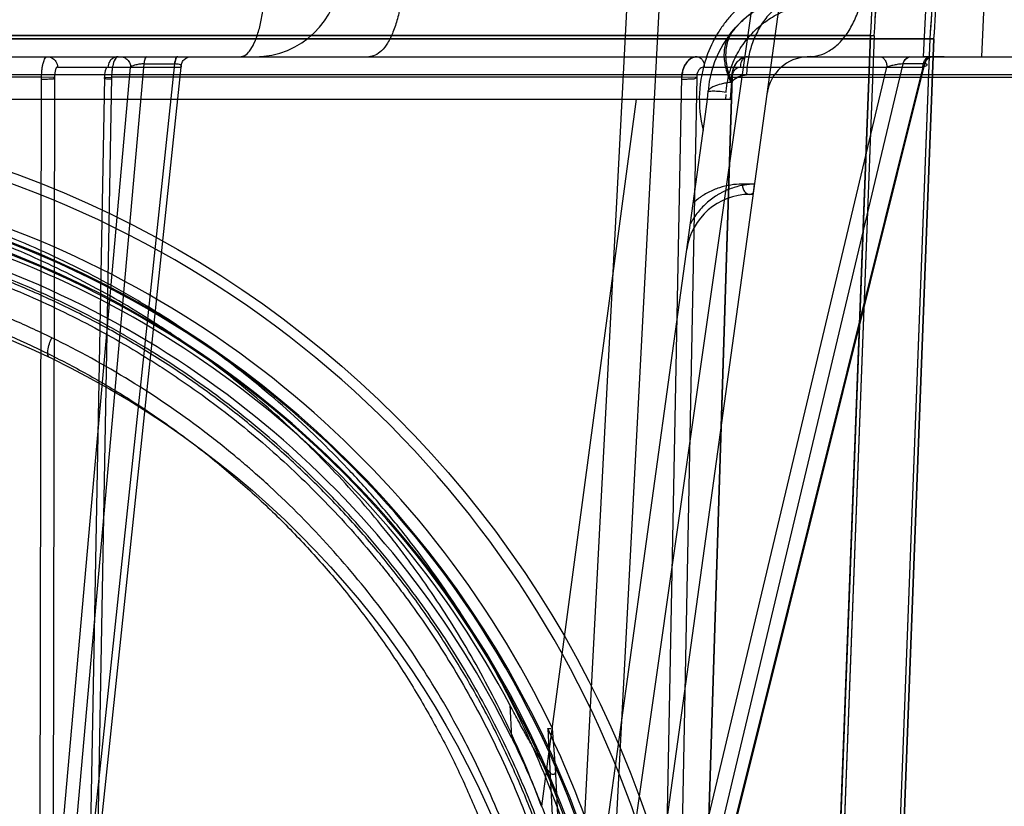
# Model space of a CAD drawing. Header units: millimetres. Extents: x 0 to 297, y 0 to 210.
# Tile 438 of 455: x 242.784 to 243.156, y 160.272 to 160.569. Entities that reach past the tile are written whole.
import ezdxf

# ---------------------------------------------------------------- set-up
doc = ezdxf.new("R2010")
doc.units = ezdxf.units.MM
doc.header["$LTSCALE"] = 16.335
doc.layers.get('0').update_dxf_attribs({"linetype": 'CONTINUOUS'})
for name, color, linetype in [('AXES_REF', 7, 'CONTINUOUS'), ('INTFCLR_1', 7, 'CONTINUOUS'), ('INTFCLR_144815', 7, 'CONTINUOUS'), ('INTFCLR_72935', 7, 'CONTINUOUS')]:
    doc.layers.add(name, color=color, linetype=linetype)

msp = doc.modelspace()

# ---------------------------------------------------------------- linework, layer by layer
at = {"color": 7, "linetype": 'Continuous'}
for radius in [7.756662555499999, 7.756, 7.706331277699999]:
    msp.add_circle((241.4302422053, 154.539298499), radius, dxfattribs=at)
msp.add_arc((241.4302422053, 154.539298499), 7.68, 278.2771290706, 261.7228709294, dxfattribs=at)
at = {"layer": 'AXES_REF', "color": 9, "linetype": 'Continuous'}
msp.add_arc((241.4302422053, 154.539298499), 7.075609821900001, 94.4118118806, 85.5881881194, dxfattribs=at)
at = {"layer": 'INTFCLR_1', "color": 6, "linetype": 'Continuous'}
for p, q in [((243.1292272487, 160.562025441), (242.1637044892, 160.562025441)), ((243.1052589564, 160.5633136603), (242.1876727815, 160.5633136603)), ((243.0862968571, 159.4753140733), (243.1278184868, 160.5621008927)), ((243.087707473, 159.4752871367), (243.1292272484, 160.5620254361)), ((243.105258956, 160.5633136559), (243.0939730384, 160.2679161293)), ((243.1066676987, 160.5632376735), (243.0953826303, 160.2678623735)), ((243.1052593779, 160.5633246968), (243.106667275, 160.5632266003)), ((243.1292286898, 160.5620631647), (243.1278170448, 160.5620631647))]:
    msp.add_line(p, q, dxfattribs=at)
at = {"layer": 'INTFCLR_1', "color": 9, "linetype": 'Continuous'}
msp.add_circle((242.6464658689, 160.131298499), 0.344, dxfattribs=at)
at = {"layer": 'INTFCLR_1', "color": 6, "linetype": 'Continuous'}
for radius, start, end in [(0.4599066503, 356.013443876, 7.6295226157), (0.4613172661, 356.0148208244, 7.629522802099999), (0.4824960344, 356.0547102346, 0.4697326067), (0.4839066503, 356.0617423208, 0.4697326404)]:
    msp.add_arc((242.6464658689, 160.595298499), radius, start, end, dxfattribs=at)
at = {"layer": 'INTFCLR_1', "color": 9, "linetype": 'Continuous'}
for points, knots in [([(242.7957476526, 160.4491381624), (242.7931697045, 160.4503932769), (242.7879633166, 160.4528478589), (242.7774017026, 160.4575058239), (242.7585039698, 160.4649968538), (242.7361752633, 160.4719253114), (242.7161601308, 160.4764777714), (242.7059676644, 160.4783808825), (242.700079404, 160.4793607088), (242.6853359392, 160.4816146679), (242.6600840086, 160.4839584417), (242.6302467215, 160.4835822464), (242.6109571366, 160.4818139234), (242.6020511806, 160.4807006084), (242.5961206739, 160.4798794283), (242.5800652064, 160.4773318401), (242.5543095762, 160.4715081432), (242.5293813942, 160.4631023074), (242.5146349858, 160.457062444), (242.5093303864, 160.4547712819), (242.5014791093, 160.4512617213), (242.484960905, 160.4432487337), (242.4607616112, 160.4292153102), (242.4382173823, 160.4130456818), (242.4244698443, 160.4016147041), (242.4183028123, 160.3961702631), (242.4142417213, 160.3924985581), (242.4033641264, 160.3823084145), (242.3866428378, 160.3647047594), (242.3666497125, 160.3393354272), (242.3519808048, 160.3167403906), (242.3427830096, 160.3001806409), (242.3378046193, 160.2904356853), (242.3306060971, 160.2754957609), (242.3210198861, 160.252205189), (242.3127836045, 160.2251973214), (242.3086531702, 160.2070744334), (242.3069696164, 160.1984857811), (242.3059037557, 160.1926675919), (242.3032515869, 160.1764959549), (242.3011535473, 160.1555900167), (242.3006352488, 160.1345274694), (242.3007796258, 160.1238705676), (242.300980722, 160.1177409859), (242.3016744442, 160.1025552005), (242.3036979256, 160.0829536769), (242.3074556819, 160.0621668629), (242.309707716, 160.0519282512), (242.3111012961, 160.0461159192), (242.3132809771, 160.037502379), (242.3169115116, 160.0248233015), (242.3243396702, 160.0029939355), (242.3332299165, 159.9819794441), (242.3422306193, 159.9643479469), (242.3476858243, 159.9545416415), (242.35611335, 159.9402036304), (242.3699154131, 159.9195919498), (242.3907693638, 159.8940001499), (242.4081386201, 159.8763636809), (242.4204298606, 159.8652818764), (242.4288538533, 159.858044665), (242.4440949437, 159.8458753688), (242.4672938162, 159.8299566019), (242.4870746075, 159.8190676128), (242.4972949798, 159.8140865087)], [0, 0, 0, 0, 0.0078493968, 0.0157556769, 0.0315973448, 0.06348082, 0.0796255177, 0.0877696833, 0.09186257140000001, 0.09596636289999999, 0.128600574, 0.1611442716, 0.177500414, 0.1816059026, 0.1857145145, 0.1938901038, 0.2261064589, 0.2578609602, 0.2657731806, 0.2697286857, 0.2736790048, 0.2893160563, 0.3199691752, 0.350131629, 0.3651446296, 0.3688979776, 0.3726519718, 0.3801321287, 0.4097003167, 0.4390100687, 0.4684423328, 0.4833358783, 0.4908515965, 0.498396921, 0.52873346, 0.5596898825, 0.5755734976, 0.5795998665, 0.5836492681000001, 0.5917658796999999, 0.6244614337, 0.6410489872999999, 0.6494251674, 0.6536350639, 0.6578378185, 0.6910418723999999, 0.7074624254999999, 0.7156483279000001, 0.7197377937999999, 0.7238248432, 0.7399718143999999, 0.7558251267, 0.7869322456, 0.802323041, 0.8100025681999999, 0.8176490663, 0.8478512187, 0.8777971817, 0.9079026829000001, 0.9155006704, 0.9231007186, 0.93830313, 0.9688745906, 1, 1, 1, 1]), ([(242.4972949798, 159.8140865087), (242.5076710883, 159.8090295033), (242.5290596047, 159.7999104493), (242.5569283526, 159.7912590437), (242.5755398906, 159.787028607), (242.5842864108, 159.7853392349), (242.5901581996, 159.7842851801), (242.6063007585, 159.7817151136), (242.6329982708, 159.7792441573), (242.6598271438, 159.7795921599), (242.6761850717, 159.78088483), (242.6821582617, 159.7814766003), (242.6910602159, 159.782478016), (242.7100694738, 159.7852528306), (242.7387506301, 159.7917601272), (242.7623433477, 159.7997425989), (242.7758443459, 159.8051941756), (242.7811864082, 159.8074308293), (242.790376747, 159.811485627), (242.8082189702, 159.8201733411), (242.8325322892, 159.8343274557), (242.8529772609, 159.849064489), (242.8648344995, 159.8587462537), (242.8690792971, 159.862341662), (242.8753472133, 159.8677812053), (242.8884690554, 159.8798722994), (242.9072591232, 159.8998218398), (242.9275041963, 159.9258012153), (242.9401014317, 159.9455231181), (242.946932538, 159.9575750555), (242.9496438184, 159.9624937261), (242.9542469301, 159.9712089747), (242.962891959, 159.9890961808), (242.9713527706, 160.0103894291), (242.9783274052, 160.0324890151), (242.9843571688, 160.055492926), (242.9897847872, 160.08514324), (242.9918366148, 160.1108008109), (242.9921799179, 160.1260072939), (242.9922395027, 160.1321339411), (242.9921383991, 160.1427711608), (242.9911401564, 160.1637361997), (242.9885807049, 160.1844920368), (242.9855844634, 160.2005106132), (242.9843970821, 160.2062668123), (242.9825333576, 160.2147710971), (242.9793878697, 160.2272917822), (242.9744468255, 160.2435958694), (242.9669772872, 160.2646014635), (242.9592120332, 160.2823797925), (242.951729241, 160.2971044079), (242.9465559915, 160.3067239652), (242.9370145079, 160.3230793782), (242.9218655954, 160.3453663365), (242.9013149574, 160.3703294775), (242.8841908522, 160.3875960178), (242.8730710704, 160.3975681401), (242.8689186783, 160.401160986), (242.8626086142, 160.4064908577), (242.8485433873, 160.4176714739), (242.825510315, 160.4334208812), (242.8058840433, 160.4442031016), (242.7957476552, 160.4491381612)], [0, 0, 0, 0, 0.0316060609, 0.0635406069, 0.07975651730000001, 0.0838444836, 0.0879320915, 0.0960907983, 0.1285991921, 0.1611989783, 0.1694097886, 0.173526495, 0.1776339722, 0.1939379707, 0.2261052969, 0.2580138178, 0.2620009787, 0.2659733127, 0.273871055, 0.2895030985, 0.3202911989, 0.3507747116, 0.3583934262, 0.3622044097, 0.3660061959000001, 0.3811173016, 0.4110448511, 0.4409258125, 0.4711799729, 0.4750127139, 0.4788584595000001, 0.4865582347, 0.5019977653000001, 0.5332401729, 0.5491816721, 0.5654318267, 0.5983319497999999, 0.6315729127, 0.6357728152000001, 0.6399804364, 0.648348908, 0.6648970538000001, 0.6974320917, 0.7054938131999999, 0.7095177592, 0.7135247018, 0.7293322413, 0.7448511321, 0.7601545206, 0.7903607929, 0.7978752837, 0.8053790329, 0.8202649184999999, 0.8497067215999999, 0.8790537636, 0.9086837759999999, 0.9161831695, 0.9199497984, 0.9237184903, 0.9387994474, 0.9691302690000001, 1, 1, 1, 1]), ([(242.7949213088, 160.4416160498), (242.7941247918, 160.4419971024), (242.7942514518, 160.4454568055), (242.7950583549, 160.4475622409), (242.7957476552, 160.4491381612)], [0, 0, 0, 0, 0.3392071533, 1, 1, 1, 1])]:
    msp.add_open_spline(points, degree=3, knots=knots, dxfattribs=at)
at = {"layer": 'INTFCLR_144815', "color": 9, "linetype": 'Continuous'}
for p, q in [((243.1513969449, 161.2100770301), (243.0063211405, 160.1957300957)), ((243.0106730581, 160.1393150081), (243.0841557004, 160.6718127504)), ((243.1264046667, 160.5792985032), (243.1251719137, 160.5553099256)), ((241.9932185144, 160.5552984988), (243.312773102, 160.555298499)), ((242.801162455, 160.2211820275), (242.8306924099, 160.55256341)), ((242.8421432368, 160.55256341), (242.8070821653, 160.2211820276)), ((242.8306924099, 160.55256341), (242.8305970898, 160.5525638)), ((242.8306924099, 160.55256341), (242.8422378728, 160.5525638)), ((243.0387249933, 160.2211820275), (243.1175383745, 160.55256341)), ((243.1257046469, 160.55256341), (243.0429466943, 160.2211820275)), ((243.1175383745, 160.55256341), (243.1174697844, 160.5525638)), ((243.1257046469, 160.55256341), (243.1175383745, 160.55256341)), ((243.1257715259, 160.5525638), (243.1257046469, 160.55256341)), ((242.796227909, 160.2224120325), (242.8255386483, 160.551333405)), ((242.7979523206, 160.5513334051), (242.8445985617, 160.5513334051)), ((242.8445985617, 160.551333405), (242.809797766, 160.2224120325)), ((243.0332218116, 160.2224120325), (243.1114501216, 160.551333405)), ((243.042444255, 160.5513334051), (243.1250428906, 160.5513334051)), ((243.1250428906, 160.5513334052), (243.0428992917, 160.2224120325)), ((243.1653875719, 160.5484201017), (242.127544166, 160.5484201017)), ((242.79191955, 160.547577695), (242.5378532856, 160.547577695)), ((242.7912685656, 160.1984475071), (242.7919196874, 160.5475776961)), ((242.7968156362, 160.5474730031), (242.796227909, 160.2224120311)), ((242.809797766, 160.2224120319), (242.8158111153, 160.5474730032)), ((242.8183704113, 160.547577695), (242.8119310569, 160.1984476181)), ((243.0339621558, 160.5475776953), (242.8183704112, 160.5475776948)), ((243.0271579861, 160.1984475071), (243.0339622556, 160.5475776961)), ((243.0395432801, 160.5474730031), (243.0332218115, 160.2224120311)), ((243.0528258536, 160.547577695), (243.0418936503, 160.1984476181)), ((243.0428992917, 160.2224120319), (243.0530900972, 160.5474730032)), ((243.0528258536, 160.5475776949), (243.1893727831, 160.5475776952)), ((243.0436687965, 160.5392984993), (243.0438639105, 160.5420887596)), ((243.016642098, 160.539298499), (242.9809118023, 160.2721336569)), ((243.0505054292, 160.5392984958), (243.050629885, 160.5410657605)), ((242.9957440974, 160.192008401), (243.0428786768, 160.5335728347)), ((243.0614341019, 160.5071589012), (243.0567417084, 160.507158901)), ((243.0609013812, 160.5032984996), (243.0596164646, 160.5032984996)), ((242.9688996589, 160.3104557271), (242.9695306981, 160.2981352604)), ((242.9878826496, 160.2525667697), (242.9861238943, 160.2869048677))]:
    msp.add_line(p, q, dxfattribs=at)
at = {"layer": 'INTFCLR_144815', "color": 6, "linetype": 'Continuous'}
for p, q in [((242.9904658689, 160.1392984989), (243.0178934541, 160.6626480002)), ((243.0298440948, 160.6613919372), (243.0024657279, 160.1389815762)), ((243.1483494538, 160.5792984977), (243.1472034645, 160.555298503)), ((243.1331297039, 160.5552984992), (243.1251719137, 160.5553099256)), ((243.0523697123, 160.5392985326), (243.0528254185, 160.5458154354)), ((242.2405520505, 160.539298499), (243.0523796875, 160.5392984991)), ((243.0428786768, 160.5335728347), (243.0436687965, 160.539298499)), ((243.0428786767, 160.5335728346), (243.0436678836, 160.539298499)), ((242.9832191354, 160.3014638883), (242.9844566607, 160.3014689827)), ((242.9832198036, 160.3014639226), (242.9857023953, 160.2529422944)), ((242.9861253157, 160.2868885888), (242.9850750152, 160.3014735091))]:
    msp.add_line(p, q, dxfattribs=at)
at = {"layer": 'INTFCLR_144815', "color": 7, "linetype": 'Continuous'}
for p, q in [((242.7968156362, 160.5474730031), (242.7919196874, 160.5475776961)), ((242.8158111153, 160.5474730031), (242.8183704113, 160.547577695)), ((243.0395432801, 160.5474730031), (243.0339622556, 160.5475776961)), ((243.0530900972, 160.5474730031), (243.0518382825, 160.5475521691)), ((243.0609732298, 160.503819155), (243.0614341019, 160.507158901))]:
    msp.add_line(p, q, dxfattribs=at)
at = {"layer": 'INTFCLR_144815', "color": 9, "linetype": 'Continuous'}
msp.add_lwpolyline([(243.1266624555, 160.5522676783), (243.1266671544, 160.5523066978), (243.1266612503, 160.5523429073), (243.126645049, 160.5523763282), (243.1266188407, 160.5524069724), (243.1265829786, 160.5524348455), (243.1265379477, 160.5524599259), (243.1264843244, 160.5524820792), (243.126422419, 160.5525013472), (243.1263522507, 160.552517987), (243.1262740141, 160.5525320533), (243.1261880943, 160.5525434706), (243.1260946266, 160.5525523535), (243.1259938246, 160.5525587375), (243.1258860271, 160.5525625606), (243.1257715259, 160.5525638)], dxfattribs=at)
msp.add_circle((242.6464658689, 160.139298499), 0.3956209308, dxfattribs=at)
for centre, radius, start, end in [((242.8726977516, 160.587298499), 0.032, 270.0000000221, 357.9999352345), ((243.0837664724, 160.539298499), 0.04, 90.0000000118, 176.0000000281), ((243.0878590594, 160.5392326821), 0.0473173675, 160.1517008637, 194.4239714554), ((243.082020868, 160.539298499), 0.016, 92.34991582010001, 172.1430251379), ((242.6464658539, 160.1393682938), 0.3916209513, 359.9897887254, 180.0102113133), ((242.6464658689, 160.1391157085), 0.3709937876, 0.0282300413, 179.971769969), ((242.6464658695, 160.1393415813), 0.3704352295, 359.9933364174, 180.0066635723), ((242.6464658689, 160.139185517), 0.3669943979, 0.0176390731, 179.9823609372), ((242.6464658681, 160.1394113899), 0.3664358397, 359.9823484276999, 180.017651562), ((243.0596164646, 160.479298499), 0.024, 89.9999999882, 172.1430251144)]:
    msp.add_arc(centre, radius, start, end, dxfattribs=at)
at = {"layer": 'INTFCLR_144815', "color": 6, "linetype": 'Continuous'}
for centre, radius, start, end in [((243.0825810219, 160.5255739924), 0.0297359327, 90.0023301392, 92.34403346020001), ((243.082020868, 160.539298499), 0.016, 90.0000000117, 92.34991582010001), ((242.6464658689, 160.139298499), 0.3754415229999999, 25.5916832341, 76.24142759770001), ((242.6464658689, 160.139298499), 0.3650456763, 27.9606619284, 73.2357535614), ((242.6464658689, 160.139298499), 0.36, 26.1813150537, 72.9936921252), ((242.6464658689, 160.139298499), 0.3737657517, 11.2877879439, 25.7133570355)]:
    msp.add_arc(centre, radius, start, end, dxfattribs=at)
at = {"layer": 'INTFCLR_144815', "color": 9, "linetype": 'Continuous'}
for points, knots in [([(242.9285614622, 160.5870192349), (242.9285546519, 160.5850874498), (242.9283983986, 160.5811701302), (242.9277151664, 160.5753519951), (242.9265516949, 160.5697642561), (242.9249348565, 160.5647591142), (242.9229418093, 160.5606398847), (242.920675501, 160.5576059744), (242.9182261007, 160.5557381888), (242.9164349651, 160.5552984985), (242.9156348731, 160.555298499)], [0, 0, 0, 0, 0.1585239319, 0.321372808, 0.480200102, 0.6261543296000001, 0.7519661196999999, 0.8541031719, 0.9343441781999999, 1, 1, 1, 1]), ([(243.0825798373, 160.555309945), (243.0836691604, 160.5553544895), (243.0861629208, 160.5557598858), (243.08993443, 160.5574486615), (243.0936755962, 160.5604600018), (243.0969756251, 160.5646063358), (243.0996423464, 160.5696561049), (243.1015530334, 160.5752868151), (243.1024921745, 160.5802031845), (243.1028648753, 160.5841294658), (243.1029325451, 160.5860648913), (243.1029379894, 160.5870192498)], [0, 0, 0, 0, 0.079538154, 0.1823736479, 0.2978289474, 0.4265721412, 0.5663430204, 0.7123997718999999, 0.8588159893, 0.9303734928, 1, 1, 1, 1]), ([(242.8670931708, 160.555298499), (242.867684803, 160.555298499), (242.8690698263, 160.5557804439), (242.8708109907, 160.5576116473), (242.8724254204, 160.5604994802), (242.8738704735, 160.564427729), (242.8750538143, 160.5692208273), (242.8759340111, 160.5746002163), (242.876473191, 160.5802384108), (242.8766228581, 160.5840475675), (242.8766469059, 160.5859361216)], [0, 0, 0, 0, 0.0527384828, 0.1234468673, 0.2208804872, 0.3461693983, 0.4954188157, 0.6603752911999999, 0.8316394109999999, 1, 1, 1, 1]), ([(243.0733209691, 160.5846538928), (243.0708329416, 160.583814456), (243.0671511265, 160.5822321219), (243.0631062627, 160.5798695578), (243.0608170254, 160.5783304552), (243.0591182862, 160.5770785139), (243.0574598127, 160.5757404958), (243.0553028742, 160.5738370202), (243.0527323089, 160.5712414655), (243.0503819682, 160.5683893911), (243.0486367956, 160.5659408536), (243.0460714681, 160.5619535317), (243.0443338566, 160.5583272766), (243.0432456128, 160.5552984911)], [0, 0, 0, 0, 0.1812991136, 0.2751287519, 0.3231422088, 0.371699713, 0.4207841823, 0.4702213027, 0.5702691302, 0.6726435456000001, 0.7250124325, 0.7777894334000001, 1, 1, 1, 1]), ([(243.0837663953, 160.579298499), (243.0822450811, 160.5792984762), (243.0790740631, 160.5789361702), (243.0743982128, 160.5772602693), (243.0699143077, 160.5743759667), (243.0659169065, 160.5703689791), (243.0626485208, 160.565458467), (243.0602653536, 160.5599560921), (243.0588181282, 160.5542118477), (243.0584337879, 160.550323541), (243.0583807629, 160.5484189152)], [0, 0, 0, 0, 0.103625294, 0.2152505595, 0.3354688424, 0.4637590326, 0.5980529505, 0.7349076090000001, 0.8702149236, 1, 1, 1, 1]), ([(243.0506925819, 160.5419493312), (243.0507436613, 160.5426762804), (243.0508902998, 160.5441199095), (243.0513493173, 160.5469323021), (243.0522138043, 160.5503043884), (243.0534365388, 160.5534971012), (243.0545928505, 160.5558883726), (243.0558239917, 160.5581153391), (243.0571961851, 160.5601975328), (243.0586951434, 160.5621264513), (243.0602284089, 160.5639110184), (243.0622438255, 160.5659370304), (243.0648051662, 160.5680700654), (243.0674600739, 160.5699027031), (243.0710318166, 160.5719329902), (243.0756148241, 160.5738238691), (243.0812334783, 160.5751515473), (243.0850030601, 160.5754345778), (243.0868652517, 160.575438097)], [0, 0, 0, 0, 0.0403295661, 0.08024126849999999, 0.1576250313, 0.2325070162, 0.2690202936, 0.3045528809, 0.3732772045, 0.4067303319, 0.4396992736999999, 0.5034370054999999, 0.5646164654, 0.6239156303, 0.6817237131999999, 0.7917490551, 0.8969435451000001, 1, 1, 1, 1]), ([(242.7941272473, 160.555298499), (242.7948542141, 160.555298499), (242.7961441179, 160.5548909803), (242.7975644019, 160.5534035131), (242.7979460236, 160.5520879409), (242.7979523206, 160.5513334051)], [0, 0, 0, 0, 0.3611684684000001, 0.6251217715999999, 1, 1, 1, 1]), ([(242.8208373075, 160.5552984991), (242.8201103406, 160.5552984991), (242.8188204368, 160.5548909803), (242.8174001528, 160.5534035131), (242.817018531, 160.5520879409), (242.817012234, 160.5513334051)], [0, 0, 0, 0, 0.3611684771, 0.6251217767, 1, 1, 1, 1]), ([(242.821713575, 160.555298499), (242.8221897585, 160.555298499), (242.8231974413, 160.5550983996), (242.8244916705, 160.5542072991), (242.8253401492, 160.5528641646), (242.8255345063, 160.5518297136), (242.8255386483, 160.5513334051)], [0, 0, 0, 0, 0.2352370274, 0.4927334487, 0.7548125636, 1, 1, 1, 1]), ([(242.8305970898, 160.5525638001), (242.8300822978, 160.5525637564), (242.8290540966, 160.5525027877), (242.8273516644, 160.5521847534), (242.8260707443, 160.5518379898), (242.8255386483, 160.5513334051)], [0, 0, 0, 0, 0.2933406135, 0.5821472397, 1, 1, 1, 1]), ([(242.8316111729, 160.555298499), (242.8312844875, 160.555298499), (242.8307591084, 160.5540846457), (242.8306567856, 160.5532336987), (242.8305970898, 160.5525638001)], [0, 0, 0, 0, 0.3269343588, 1, 1, 1, 1]), ([(242.8306924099, 160.55256341), (242.8307277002, 160.5529255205), (242.830856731, 160.55372638), (242.8310777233, 160.554675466), (242.8315778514, 160.555298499), (242.8318018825, 160.555298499)], [0, 0, 0, 0, 0.3557634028, 0.7809335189, 1, 1, 1, 1]), ([(242.8432527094, 160.555298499), (242.8429131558, 160.555298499), (242.8423172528, 160.5541218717), (242.8422087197, 160.5532353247), (242.8421432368, 160.55256341)], [0, 0, 0, 0, 0.3346504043, 1, 1, 1, 1]), ([(242.8434418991, 160.555298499), (242.8430890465, 160.555298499), (242.8424278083, 160.5541586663), (242.8423091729, 160.5532376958), (242.8422378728, 160.5525638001)], [0, 0, 0, 0, 0.3424058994, 1, 1, 1, 1]), ([(242.8445985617, 160.5513334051), (242.844726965, 160.5514534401), (242.8449786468, 160.5518407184), (242.8443359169, 160.5523452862), (242.8434471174, 160.5525038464), (242.842678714, 160.5525638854), (242.8422378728, 160.5525638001)], [0, 0, 0, 0, 0.1580060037, 0.3199896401, 0.6037166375, 1, 1, 1, 1]), ([(242.8445985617, 160.5513334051), (242.8446027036, 160.5518297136), (242.8447970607, 160.5528641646), (242.8456455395, 160.5542072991), (242.8469397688, 160.5550983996), (242.8479474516, 160.555298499), (242.8484236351, 160.555298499)], [0, 0, 0, 0, 0.2451874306, 0.5072665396, 0.7647629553, 1, 1, 1, 1]), ([(243.0397163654, 160.5552984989), (243.0402562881, 160.5552984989), (243.0412597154, 160.554794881), (243.0422012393, 160.5532978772), (243.0424398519, 160.5520732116), (243.042444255, 160.5513334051)], [0, 0, 0, 0, 0.3096130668, 0.5757580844, 1, 1, 1, 1]), ([(243.0587649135, 160.555298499), (243.0582249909, 160.555298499), (243.0572215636, 160.5547948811), (243.0562800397, 160.5532978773), (243.0560414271, 160.5520732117), (243.056037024, 160.5513334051)], [0, 0, 0, 0, 0.3096130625, 0.5757580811, 1, 1, 1, 1]), ([(243.1087222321, 160.555298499), (243.1090679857, 160.555298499), (243.1098471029, 160.5550644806), (243.1107528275, 160.5541273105), (243.1113184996, 160.5528132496), (243.1114471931, 160.5518254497), (243.1114501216, 160.5513334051)], [0, 0, 0, 0, 0.1970870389, 0.4393178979, 0.7195190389, 1, 1, 1, 1]), ([(243.1174697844, 160.5525638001), (243.1170359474, 160.5525637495), (243.1160645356, 160.552476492), (243.1145458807, 160.5522181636), (243.1129685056, 160.5518373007), (243.1119326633, 160.5515153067), (243.1114501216, 160.5513334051)], [0, 0, 0, 0, 0.2110630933, 0.4730654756, 0.7491158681, 1, 1, 1, 1]), ([(243.1201763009, 160.555298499), (243.1192285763, 160.555298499), (243.1179680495, 160.5541824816), (243.1175584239, 160.5529364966), (243.1174697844, 160.5525638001)], [0, 0, 0, 0, 0.7121375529, 1, 1, 1, 1]), ([(243.1175383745, 160.55256341), (243.1176293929, 160.552936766), (243.1180565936, 160.5541980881), (243.1193498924, 160.555298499), (243.1203136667, 160.555298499)], [0, 0, 0, 0, 0.2850681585, 1, 1, 1, 1]), ([(243.1250428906, 160.5513334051), (243.1250458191, 160.5518254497), (243.1251834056, 160.5528155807), (243.1258317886, 160.5544184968), (243.1270230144, 160.555298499), (243.1277707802, 160.555298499)], [0, 0, 0, 0, 0.2841969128, 0.5681103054, 1, 1, 1, 1]), ([(243.1257046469, 160.55256341), (243.1257956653, 160.552936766), (243.126222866, 160.5541980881), (243.1275161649, 160.555298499), (243.1284799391, 160.555298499)], [0, 0, 0, 0, 0.2850681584, 1, 1, 1, 1]), ([(243.1286135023, 160.555298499), (243.1283079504, 160.555298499), (243.1269198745, 160.5550091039), (243.1260305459, 160.5536009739), (243.1257715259, 160.5525638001)], [0, 0, 0, 0, 0.2222874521, 1, 1, 1, 1]), ([(242.7979523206, 160.5513334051), (242.7975517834, 160.5514179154), (242.7970620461, 160.5503243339), (242.7968642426, 160.5491032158), (242.796799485, 160.5480662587), (242.7968156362, 160.5474730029)], [0, 0, 0, 0, 0.2933139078, 0.5747594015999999, 1, 1, 1, 1]), ([(242.8158111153, 160.5474730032), (242.8158091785, 160.5476558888), (242.8158222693, 160.5482464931), (242.8159140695, 160.5492678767), (242.8161087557, 160.550326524), (242.8166084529, 160.5514190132), (242.817012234, 160.5513334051)], [0, 0, 0, 0, 0.1305196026, 0.4241482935, 0.7054453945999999, 1, 1, 1, 1]), ([(243.042444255, 160.5513334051), (243.0418922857, 160.5513800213), (243.0408670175, 160.5510233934), (243.0397573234, 160.54958008), (243.0394998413, 160.5482898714), (243.0395432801, 160.5474730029)], [0, 0, 0, 0, 0.309794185, 0.5425112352, 1, 1, 1, 1]), ([(243.0530900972, 160.5474730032), (243.0530825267, 160.5476558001), (243.0531096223, 160.5482577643), (243.0533096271, 160.5492919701), (243.0540486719, 160.550733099), (243.0552947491, 160.5513962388), (243.056037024, 160.5513334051)], [0, 0, 0, 0, 0.102408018, 0.3366396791, 0.583026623, 1, 1, 1, 1]), ([(243.1250428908, 160.5513334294), (243.1254373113, 160.5514801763), (243.1259641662, 160.5517234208), (243.1266121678, 160.55206471), (243.1266623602, 160.5522676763)], [0, 0, 0, 0, 0.668081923, 1, 1, 1, 1]), ([(243.0438639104, 160.5420887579), (243.0438928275, 160.5425022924), (243.0445724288, 160.5434625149), (243.0464028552, 160.5443538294), (243.0485405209, 160.5450109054), (243.0507890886, 160.5454899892), (243.0521056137, 160.5457090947), (243.0528154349, 160.545813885)], [0, 0, 0, 0, 0.1233594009, 0.3159744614, 0.6030088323, 0.7864831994, 1, 1, 1, 1]), ([(243.0438639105, 160.5420887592), (243.0438679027, 160.5421458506), (243.0441075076, 160.5422495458), (243.0448756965, 160.5423561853), (243.0461533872, 160.5423751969), (243.048225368, 160.5422803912), (243.0496846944, 160.5421407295), (243.0506925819, 160.5419493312)], [0, 0, 0, 0, 0.0248838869, 0.0896715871, 0.3680329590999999, 0.5539403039, 1, 1, 1, 1]), ([(243.0063211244, 160.1957300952), (243.004665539, 160.2068332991), (243.0003976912, 160.228801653), (242.992691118, 160.2556506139), (242.986110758, 160.2739545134), (242.9820194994, 160.2842587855), (242.9756163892, 160.2994114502), (242.964872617, 160.321432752), (242.9481481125, 160.349314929), (242.9323111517, 160.3711893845), (242.9202603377, 160.3857348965), (242.9130912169, 160.3938318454), (242.9021300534, 160.4056783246), (242.8847668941, 160.4225032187), (242.8597144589, 160.4428428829), (242.8396067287, 160.4564053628), (242.8256725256, 160.4647091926), (242.8162304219, 160.4700514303), (242.799427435, 160.4788227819), (242.774552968, 160.489735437), (242.7513218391, 160.4974957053), (242.7355007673, 160.5017896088), (242.7248157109, 160.5044253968), (242.7060219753, 160.5083732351), (242.6790053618, 160.5121157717), (242.6572599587, 160.5131099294), (242.6464658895, 160.5131097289)], [0, 0, 0, 0, 0.0644257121, 0.1282422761, 0.1600975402, 0.1760213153, 0.1918637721, 0.2545006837, 0.3164394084, 0.378241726, 0.4092734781, 0.4248132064, 0.4403015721, 0.5018952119, 0.5633654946, 0.6252760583, 0.6408776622, 0.6564531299, 0.6875306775, 0.7496249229, 0.8121192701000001, 0.8278777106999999, 0.8437023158, 0.8752729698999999, 0.9380528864, 1, 1, 1, 1]), ([(242.9809118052, 160.2721337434), (242.9795834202, 160.2757136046), (242.9745067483, 160.2887865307), (242.9645417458, 160.310750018), (242.9498240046, 160.3372608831), (242.9372821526, 160.3560919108), (242.9283183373, 160.368172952), (242.9221831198, 160.3760987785), (242.9110880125, 160.3895609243), (242.8941319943, 160.4077493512), (242.8720685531, 160.4278402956), (242.8542968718, 160.4415174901), (242.8429756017, 160.4493220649), (242.8387805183, 160.4521169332), (242.8324371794, 160.4562464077), (242.8184921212, 160.4648063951), (242.7962163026, 160.4765945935), (242.7682785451, 160.4884409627), (242.7440689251, 160.4963100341), (242.7266643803, 160.5007210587), (242.7165282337, 160.5029317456), (242.7012390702, 160.5059078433), (242.6779149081, 160.5091050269), (242.6570026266, 160.5100602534), (242.646465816, 160.5100603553)], [0, 0, 0, 0, 0.0262234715, 0.0963018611, 0.1654342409, 0.2342573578, 0.2514915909, 0.2687439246, 0.3030867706, 0.3712704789, 0.4393100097, 0.5078048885, 0.5250773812, 0.5337424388, 0.5424230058, 0.5770586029, 0.6460858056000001, 0.7152793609, 0.7852176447, 0.820669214, 0.8385519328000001, 0.8564596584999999, 0.9276363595, 1, 1, 1, 1]), ([(243.0614330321, 160.5071508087), (243.060148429, 160.507120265), (243.0580967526, 160.5069311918), (243.055323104, 160.5063656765), (243.0523236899, 160.5054950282), (243.0497766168, 160.5043955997), (243.0476922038, 160.5032212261), (243.0462960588, 160.5023536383), (243.0446020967, 160.5011394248), (243.042679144, 160.4994813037), (243.0408771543, 160.4976156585), (243.0392225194, 160.4955480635), (243.0380093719, 160.4936952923), (243.0373637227, 160.4925342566), (243.037162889, 160.4921528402)], [0, 0, 0, 0, 0.1289233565, 0.2059005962, 0.2837489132, 0.4420153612, 0.4826197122, 0.5237646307, 0.6068862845, 0.6914364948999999, 0.7781809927, 0.866754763, 0.9567508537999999, 1, 1, 1, 1]), ([(243.0567417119, 160.507158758), (243.0552915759, 160.5071579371), (243.0523664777, 160.5069279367), (243.0480435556, 160.5058805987), (243.0445584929, 160.5044084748), (243.0422195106, 160.50305981), (243.0408950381, 160.5021757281), (243.0396604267, 160.5012751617), (243.038792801, 160.500555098), (243.0382562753, 160.5000739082)], [0, 0, 0, 0, 0.2150623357, 0.4330281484, 0.6570260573, 0.773418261, 0.8330111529, 0.89311716, 1, 1, 1, 1]), ([(243.0567417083, 160.507158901), (243.0567538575, 160.5066751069), (243.0569118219, 160.5057027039), (243.0576255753, 160.5041172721), (243.0588524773, 160.5032984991), (243.0596164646, 160.5032984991)], [0, 0, 0, 0, 0.279226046, 0.5591969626, 1, 1, 1, 1]), ([(243.0596164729, 160.5032984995), (243.0597313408, 160.5032985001), (243.0602498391, 160.503355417), (243.0607158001, 160.5036684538), (243.060992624, 160.5039606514)], [0, 0, 0, 0, 0.2220211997, 1, 1, 1, 1]), ([(242.9985889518, 160.1934386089), (242.9969702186, 160.2040682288), (242.9927948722, 160.2251032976), (242.9852592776, 160.2507956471), (242.9788265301, 160.268306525), (242.9748260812, 160.2781674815), (242.9685600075, 160.2926786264), (242.9580434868, 160.3137697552), (242.9416810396, 160.3404590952), (242.9261932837, 160.3613881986), (242.9144117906, 160.3753021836), (242.9073995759, 160.3830514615), (242.8966674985, 160.3944004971), (242.8796652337, 160.4105180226), (242.8551505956, 160.4299883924), (242.8354874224, 160.442962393), (242.8218604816, 160.4509076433), (242.8126182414, 160.4560236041), (242.7961644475, 160.4644268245), (242.7718130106, 160.4748768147), (242.7490886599, 160.482302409), (242.733610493, 160.4864120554), (242.7231514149, 160.4889363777), (242.704752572, 160.492717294), (242.6781687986, 160.4963194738), (242.6513644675, 160.4975017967), (242.6325714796, 160.4970512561), (242.6217899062, 160.4964234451), (242.6056891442, 160.4951154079), (242.5818206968, 160.4918017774), (242.5506882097, 160.4845699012), (242.525491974, 160.476281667), (242.5083076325, 160.469320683), (242.4986032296, 160.4650048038), (242.4842864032, 160.4582486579), (242.4635329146, 160.4470050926), (242.4374120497, 160.4297148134), (242.4170514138, 160.4135094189), (242.4035775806, 160.4012595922), (242.3960861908, 160.3939844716), (242.3851183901, 160.3828545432), (242.369618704, 160.365302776), (242.351051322, 160.3401665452), (242.3387953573, 160.3201284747), (242.3313358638, 160.306283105), (242.3265346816, 160.2968800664), (242.3186900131, 160.2801724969), (242.309062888, 160.2555622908), (242.3001093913, 160.2249713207), (242.2959576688, 160.2040403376), (242.2943427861, 160.1934386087)], [0, 0, 0, 0, 0.0318457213, 0.0634185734, 0.0791931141, 0.0870815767, 0.094933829, 0.1260061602, 0.1567815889, 0.1875451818, 0.2030139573, 0.210765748, 0.2184960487, 0.2492749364, 0.2800521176, 0.3111084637, 0.3189436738, 0.3267698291, 0.3423932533, 0.3736478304, 0.40514581, 0.4130942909, 0.4210773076, 0.4370099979, 0.4687094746, 0.5004174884, 0.5163608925, 0.5243692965, 0.5324013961, 0.5642032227, 0.5956284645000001, 0.6269453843, 0.6426486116, 0.6505262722, 0.6583992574, 0.6895346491, 0.72033006, 0.7510658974, 0.7665005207, 0.7742492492, 0.7819920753, 0.8127794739, 0.8435012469, 0.8744409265, 0.8822471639, 0.8900796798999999, 0.905708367, 0.9368993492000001, 0.9682376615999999, 1, 1, 1, 1]), ([(242.3041880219, 160.2252094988), (242.3061489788, 160.2331303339), (242.3090722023, 160.2434126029), (242.3132441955, 160.2559261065), (242.3166091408, 160.2653502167), (242.3229340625, 160.2814459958), (242.3332922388, 160.303643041), (242.3477623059, 160.328986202), (242.3614553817, 160.3489775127), (242.3718738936, 160.3623467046), (242.3780736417, 160.3698154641), (242.3875676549, 160.3807856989), (242.402628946, 160.3964872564), (242.4244050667, 160.4157493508), (242.4419297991, 160.4288447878), (242.4541172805, 160.4370016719), (242.4624258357, 160.4423135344), (242.4772629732, 160.4511531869), (242.4992910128, 160.4624601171), (242.5269574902, 160.4738247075), (242.5485178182, 160.4805955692), (242.5632424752, 160.4843602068), (242.5732246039, 160.4866811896), (242.5858248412, 160.4891775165), (242.5985402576, 160.4911208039), (242.6087684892, 160.4923398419), (242.624067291, 160.4938225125), (242.6470426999, 160.4947865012), (242.6776411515, 160.4934005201), (242.7004153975, 160.4903676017), (242.7154800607, 160.4875176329), (242.7254628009, 160.4854016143), (242.7425971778, 160.4811812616), (242.7664308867, 160.4736534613), (242.7939435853, 160.4623168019), (242.8158907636, 160.451029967), (242.8296356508, 160.4428291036), (242.8358844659, 160.4388747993), (242.8400146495, 160.4362000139), (242.851150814, 160.4287374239), (242.8686336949, 160.4156601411), (242.8903556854, 160.3964337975), (242.9070572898, 160.3790182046), (242.917986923, 160.3661240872), (242.9240265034, 160.3585373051), (242.9328401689, 160.3469863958), (242.9451730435, 160.3289819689), (242.9596551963, 160.3036142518), (242.9700197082, 160.2813961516), (242.9763456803, 160.2652890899), (242.979707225, 160.2558687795), (242.9838697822, 160.2433771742), (242.98678613, 160.2331161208), (242.9887435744, 160.2252099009)], [0, 0, 0, 0, 0.0260933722, 0.0341459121, 0.0421792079, 0.0580898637, 0.08943313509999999, 0.1204101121, 0.1513108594, 0.1668239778, 0.1745963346, 0.1823477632, 0.2132152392, 0.244081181, 0.2752183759, 0.2830803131, 0.2909751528, 0.3067500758, 0.3382935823, 0.3700502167, 0.4022856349, 0.4104553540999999, 0.4186483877, 0.4350547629, 0.4515167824, 0.4597669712, 0.4679907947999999, 0.50066556, 0.5331935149, 0.5658225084, 0.5740275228, 0.5822189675, 0.5984510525, 0.6304407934, 0.6620376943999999, 0.6934977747, 0.7092581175, 0.7132052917, 0.7171442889, 0.7249927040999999, 0.7560706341, 0.7868683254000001, 0.8176571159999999, 0.8331371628, 0.8409068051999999, 0.8486637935, 0.8795968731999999, 0.9106030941, 0.9419732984, 0.957896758, 0.9659251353, 0.9739546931, 1, 1, 1, 1])]:
    msp.add_open_spline(points, degree=3, knots=knots, dxfattribs=at)
at = {"layer": 'INTFCLR_144815', "color": 7, "linetype": 'Continuous'}
for points, knots in [([(243.0837663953, 160.579298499), (243.0812145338, 160.579298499), (243.0773423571, 160.5789261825), (243.0729421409, 160.5778453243), (243.070423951, 160.5770254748), (243.067890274, 160.5760572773), (243.0647516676, 160.5745731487), (243.0610847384, 160.5723427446), (243.058102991, 160.5700488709), (243.055763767, 160.5678986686), (243.054103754, 160.5662012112), (243.0530181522, 160.5651118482), (243.0525805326, 160.5645747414)], [0, 0, 0, 0, 0.2151903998, 0.3254198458, 0.3816342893, 0.4384111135, 0.5540668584, 0.6738371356, 0.7996837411, 0.8705986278, 0.9415769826, 1, 1, 1, 1]), ([(243.0525805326, 160.5645747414), (243.0521452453, 160.5640260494), (243.0513583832, 160.5628230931), (243.0504994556, 160.5607921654), (243.0499757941, 160.558536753), (243.0497997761, 160.5560977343), (243.0499780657, 160.5535194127), (243.0504969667, 160.5508494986), (243.0513391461, 160.5481383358), (243.0520847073, 160.5463572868), (243.0525009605, 160.5454701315)], [0, 0, 0, 0, 0.1045510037, 0.2132178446, 0.3275438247, 0.4486092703, 0.5769211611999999, 0.7122279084, 0.8537156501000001, 1, 1, 1, 1]), ([(243.0528154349, 160.545813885), (243.0520383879, 160.547713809), (243.0508548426, 160.5515124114), (243.0503989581, 160.5572041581), (243.0514568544, 160.5623220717), (243.0532061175, 160.5651528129), (243.0542473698, 160.5662915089)], [0, 0, 0, 0, 0.2853259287, 0.5489450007, 0.7855215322, 1, 1, 1, 1]), ([(242.7919047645, 160.5468081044), (242.7918966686, 160.547190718), (242.7919156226, 160.5479575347), (242.7919657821, 160.549208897), (242.7920828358, 160.5505253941), (242.7922776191, 160.5518444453), (242.7926202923, 160.5532636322), (242.7930069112, 160.5545062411), (242.7937874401, 160.5552984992), (242.7941272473, 160.555298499)], [0, 0, 0, 0, 0.1257812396, 0.2519525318, 0.4116504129, 0.5597588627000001, 0.6904259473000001, 0.8883160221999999, 1, 1, 1, 1]), ([(242.8208373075, 160.5552984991), (242.8203557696, 160.5552984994), (242.8193076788, 160.5540161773), (242.8189017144, 160.5523328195), (242.8185682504, 160.5505247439), (242.8184356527, 160.5492099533), (242.8183691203, 160.5479576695), (242.8183422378, 160.5471908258), (242.8183477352, 160.5468081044)], [0, 0, 0, 0, 0.1567808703, 0.444614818, 0.5918617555, 0.7503136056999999, 0.8753793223, 1, 1, 1, 1]), ([(243.033918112, 160.5468081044), (243.033900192, 160.5471906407), (243.0339549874, 160.5479610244), (243.0340958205, 160.5492199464), (243.0344110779, 160.5505536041), (243.034948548, 160.5518877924), (243.0356614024, 160.5530600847), (243.0365248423, 160.5540244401), (243.0375133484, 160.5547474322), (243.0385896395, 160.5551963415), (243.0393461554, 160.555298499), (243.0397163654, 160.5552984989)], [0, 0, 0, 0, 0.101127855, 0.2031616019, 0.3345723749, 0.461527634, 0.5815023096, 0.6950884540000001, 0.8011672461, 0.902237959, 1, 1, 1, 1]), ([(243.0397163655, 160.5552984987), (243.0391755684, 160.5552984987), (243.0380361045, 160.5550693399), (243.0365247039, 160.5540942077), (243.0353036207, 160.5526108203), (243.0345931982, 160.5510903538), (243.0342111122, 160.5497500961), (243.0340231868, 160.5486776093), (243.0339703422, 160.5479457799), (243.0339621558, 160.547577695)], [0, 0, 0, 0, 0.1534380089, 0.3204654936, 0.5006655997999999, 0.6916356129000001, 0.7922242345, 0.8955390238, 1, 1, 1, 1]), ([(243.0587649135, 160.555298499), (243.0583856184, 160.5552984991), (243.0576113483, 160.5551964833), (243.0565074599, 160.5547486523), (243.0554910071, 160.5540265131), (243.0546008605, 160.5530623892), (243.0538629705, 160.5518902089), (243.053303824, 160.5505556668), (243.0529725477, 160.5492210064), (243.0528208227, 160.5479614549), (243.0527601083, 160.5471908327), (243.0527761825, 160.5468081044)], [0, 0, 0, 0, 0.09910876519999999, 0.2014103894, 0.3083362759, 0.4222812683, 0.5421188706, 0.6684489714, 0.7988324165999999, 0.8999060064, 1, 1, 1, 1]), ([(243.0528258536, 160.547577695), (243.0528454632, 160.5482614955), (243.0530119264, 160.5496094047), (243.0536375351, 160.5514987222), (243.0545944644, 160.5531076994), (243.0558156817, 160.5543354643), (243.0572264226, 160.5551150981), (243.0582599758, 160.5552984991), (243.0587649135, 160.5552984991)], [0, 0, 0, 0, 0.1918781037, 0.3781901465, 0.5545000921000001, 0.712227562, 0.8583699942, 1, 1, 1, 1]), ([(242.7919047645, 160.5468081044), (242.7926551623, 160.5468161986), (242.7937133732, 160.5468421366), (242.7949085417, 160.5469079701), (242.7954781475, 160.546933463), (242.7958453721, 160.5469905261), (242.796157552, 160.5470059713), (242.7964829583, 160.5469347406), (242.7966755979, 160.547199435), (242.7967204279, 160.5474530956), (242.7968156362, 160.5474730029)], [0, 0, 0, 0, 0.436244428, 0.6152272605, 0.6956525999, 0.7679015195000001, 0.82970721, 0.8808935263, 0.9434568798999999, 1, 1, 1, 1]), ([(242.8183477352, 160.5468081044), (242.8181275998, 160.546810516), (242.8175456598, 160.5468182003), (242.8167846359, 160.5468592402), (242.8159876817, 160.5468807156), (242.8157923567, 160.5469580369), (242.8156004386, 160.546999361), (242.8156595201, 160.5469491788), (242.8156551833, 160.547196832), (242.8157240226, 160.5472731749), (242.8157571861, 160.547461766), (242.8158111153, 160.5474730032)], [0, 0, 0, 0, 0.2015326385, 0.5240207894, 0.7497747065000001, 0.8120394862, 0.8354158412, 0.8375445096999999, 0.8751129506, 0.9495707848, 1, 1, 1, 1]), ([(243.033918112, 160.5468081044), (243.0345739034, 160.5468178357), (243.0354984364, 160.5468463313), (243.0366921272, 160.5469113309), (243.0374258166, 160.5469257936), (243.038066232, 160.5470312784), (243.0386149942, 160.5469243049), (243.0391446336, 160.5471010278), (243.0393651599, 160.5474581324), (243.0395432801, 160.5474730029)], [0, 0, 0, 0, 0.3411730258, 0.4810790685, 0.6217711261, 0.722979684, 0.8158694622, 0.9070214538, 1, 1, 1, 1]), ([(243.0527761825, 160.5468081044), (243.0524427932, 160.5468133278), (243.0513563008, 160.5468294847), (243.0522057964, 160.5470298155), (243.0526910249, 160.5469495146), (243.05286845, 160.5474545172), (243.0530900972, 160.5474730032)], [0, 0, 0, 0, 0.4035049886, 0.5686945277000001, 0.730839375, 1, 1, 1, 1]), ([(243.0525009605, 160.5454701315), (243.0526819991, 160.5457078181), (243.0532054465, 160.5462477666), (243.0541581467, 160.5471117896), (243.0554629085, 160.5478508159), (243.0569143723, 160.5483176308), (243.057899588, 160.5484168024), (243.0583807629, 160.5484189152)], [0, 0, 0, 0, 0.1319272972, 0.330950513, 0.5663518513, 0.7875341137, 1, 1, 1, 1]), ([(243.0528154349, 160.545813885), (243.0532341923, 160.5463013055), (243.0542440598, 160.5472145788), (243.0558009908, 160.5479981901), (243.0572276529, 160.5483535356), (243.0579914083, 160.548412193), (243.0583806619, 160.5484152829)], [0, 0, 0, 0, 0.3049220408, 0.6383655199, 0.815288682, 1, 1, 1, 1])]:
    msp.add_open_spline(points, degree=3, knots=knots, dxfattribs=at)
at = {"layer": 'INTFCLR_144815', "color": 6, "linetype": 'Continuous'}
for points, knots in [([(242.9966965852, 160.1989106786), (242.9962141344, 160.20177892), (242.9951763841, 160.2075208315), (242.9934047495, 160.2161193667), (242.9914101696, 160.2247254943), (242.9891889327, 160.2333364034), (242.9867371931, 160.241948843), (242.9840510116, 160.2505590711), (242.9811266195, 160.2591621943), (242.9779603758, 160.2677526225), (242.9745491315, 160.2763233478), (242.9708900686, 160.2848667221), (242.9669811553, 160.2933736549), (242.9628209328, 160.3018344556), (242.9584089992, 160.3102381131), (242.9537458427, 160.3185729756), (242.9488331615, 160.3268264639), (242.9436737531, 160.3349855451), (242.9382716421, 160.3430367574), (242.9326320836, 160.350966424), (242.9267614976, 160.3587609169), (242.9206674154, 160.3664068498), (242.9143583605, 160.3738913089), (242.9078437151, 160.3812020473), (242.9011335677, 160.3883276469), (242.8942385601, 160.3952576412), (242.8871697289, 160.4019826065), (242.8799383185, 160.4084942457), (242.8725556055, 160.4147854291), (242.8650327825, 160.4208501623), (242.8573808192, 160.4266835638), (242.8496103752, 160.4322817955), (242.8417316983, 160.4376420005), (242.8337545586, 160.4427622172), (242.8256881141, 160.4476413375), (242.8175410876, 160.452278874), (242.8093215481, 160.4566749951), (242.8010370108, 160.4608303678), (242.792694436, 160.4647460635), (242.7843001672, 160.4684235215), (242.77586025, 160.4718643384), (242.7673799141, 160.4750704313), (242.7588641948, 160.4780437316), (242.7503173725, 160.4807863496), (242.7417435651, 160.4833003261), (242.7331462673, 160.4855877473), (242.7245288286, 160.4876505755), (242.7158940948, 160.4894907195), (242.7072447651, 160.4911099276), (242.6985831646, 160.4925098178), (242.6899114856, 160.493691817), (242.6812316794, 160.4946571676), (242.672545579, 160.4954069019), (242.6638548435, 160.4959418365), (242.6551611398, 160.4962625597), (242.6493637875, 160.4963338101), (242.646465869, 160.4963338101)], [0, 0, 0, 0, 0.0174675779, 0.035038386, 0.0527193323, 0.0705173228, 0.0884397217, 0.1064918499, 0.1246794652, 0.143004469, 0.1614695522, 0.1800730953, 0.1988143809, 0.2176879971, 0.2366893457, 0.2558095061, 0.2750388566, 0.2943659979, 0.3137778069, 0.3332599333, 0.3527970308, 0.3723732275, 0.3919721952, 0.4115777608, 0.4311742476, 0.4507464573, 0.4702801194, 0.4897621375, 0.5091806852, 0.5285254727, 0.5477874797, 0.5669592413, 0.5860347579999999, 0.6050093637, 0.6238798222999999, 0.6426447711, 0.6613024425, 0.6798536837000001, 0.6983001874, 0.7166429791, 0.7348859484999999, 0.7530315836, 0.7710849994, 0.7890500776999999, 0.8069328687, 0.8247382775, 0.8424729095, 0.8601425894, 0.8777542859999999, 0.8953145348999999, 0.9128305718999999, 0.9303093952, 0.9477583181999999, 0.9651847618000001, 0.9825961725, 1, 1, 1, 1]), ([(242.6464658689, 160.4775922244), (242.6517258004, 160.4775922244), (242.6622648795, 160.4773434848), (242.6780679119, 160.4762212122), (242.6938728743, 160.4743415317), (242.7096682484, 160.4716941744), (242.7254468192, 160.4682630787), (242.7411982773, 160.4640290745), (242.7569077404, 160.4589690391), (242.772554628, 160.4530579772), (242.7881109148, 160.4462686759), (242.8035409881, 160.4385747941), (242.8187990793, 160.4299511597), (242.8338291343, 160.4203787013), (242.8485620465, 160.4098457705), (242.8629169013, 160.3983552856), (242.8767996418, 160.3859274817), (242.8901063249, 160.3726074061), (242.9027272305, 160.3584680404), (242.9145528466, 160.3436120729), (242.925485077, 160.3281702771), (242.9354438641, 160.3122916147), (242.9443782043, 160.2961333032), (242.9522669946, 160.279844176), (242.9591202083, 160.263553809), (242.9649716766, 160.2473626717), (242.9698723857, 160.231339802), (242.9738811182, 160.21552329), (242.9770582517, 160.1999245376), (242.9794590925, 160.1845343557), (242.9811315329, 160.1693283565), (242.9821124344, 160.1542707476), (242.9823232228, 160.1442740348), (242.9823192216, 160.1392984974)], [0, 0, 0, 0, 0.0297989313, 0.0596971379, 0.0897219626, 0.1199349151, 0.1503958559, 0.1811653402, 0.2123022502, 0.2438592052, 0.2758844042, 0.3084194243, 0.3414961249, 0.3751312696, 0.4093242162, 0.4440489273, 0.4792482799, 0.5148298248, 0.5506586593, 0.5865641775, 0.6223450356, 0.657788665, 0.6926950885, 0.7268956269, 0.7602746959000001, 0.7927732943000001, 0.824387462, 0.8551611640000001, 0.8851759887, 0.9145402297, 0.9433746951, 0.9718122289, 1, 1, 1, 1]), ([(242.9861238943, 160.2869048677), (242.9861581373, 160.2864229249), (242.98615113, 160.2856216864), (242.9860799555, 160.2840429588), (242.9845085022, 160.2841937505), (242.9836844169, 160.285265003), (242.9826905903, 160.2864042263), (242.9816577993, 160.2878986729), (242.9807137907, 160.2893388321), (242.9798103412, 160.2907957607), (242.9789896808, 160.2921565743), (242.9780672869, 160.2937270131), (242.9770373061, 160.2955199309), (242.9758984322, 160.2975404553), (242.9746543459, 160.2997829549), (242.9733135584, 160.3022317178), (242.971891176, 160.304857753), (242.9704090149, 160.3076188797), (242.9694063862, 160.3095011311), (242.9688996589, 160.3104557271)], [0, 0, 0, 0, 0.0421083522, 0.0771325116, 0.1094995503, 0.1467990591, 0.1945406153, 0.2412336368, 0.3048952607, 0.3446590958, 0.3906212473, 0.443391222, 0.5033843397, 0.5708249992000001, 0.6455292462, 0.7268835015, 0.8141360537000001, 0.9058098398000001, 1, 1, 1, 1]), ([(242.9695306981, 160.2981352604), (242.9700733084, 160.2970316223), (242.9711689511, 160.2947722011), (242.972800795, 160.2913100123), (242.9744353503, 160.2877368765), (242.9760447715, 160.2841077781), (242.9775993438, 160.2804892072), (242.9790687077, 160.2769579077), (242.9804174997, 160.2736126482), (242.9816127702, 160.2705576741), (242.9826407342, 160.2678569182), (242.983511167, 160.265513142), (242.9842480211, 160.2634844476), (242.9848738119, 160.2617283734), (242.9854029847, 160.2602127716), (242.9858575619, 160.2589014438), (242.9863116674, 160.2575275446), (242.9868559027, 160.2560752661), (242.987097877, 160.2546484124), (242.9886227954, 160.2524398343), (242.9878826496, 160.2525667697)], [0, 0, 0, 0, 0.0750276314, 0.1531893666, 0.2334999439, 0.3147356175, 0.3953804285, 0.4737637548, 0.5480713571, 0.6154257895, 0.6738931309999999, 0.7243678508, 0.7679497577, 0.8055811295, 0.8380615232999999, 0.8660001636, 0.8899114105, 0.9275834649, 0.9541864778, 1, 1, 1, 1])]:
    msp.add_open_spline(points, degree=3, knots=knots, dxfattribs=at)
at = {"layer": 'INTFCLR_72935', "color": 6, "linetype": 'Continuous'}
for p, q in [((242.1637044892, 160.562025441), (243.1292272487, 160.562025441)), ((242.1876727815, 160.5633136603), (243.1052589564, 160.5633136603)), ((243.0862963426, 159.4753006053), (243.1278188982, 160.562111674)), ((243.1292272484, 160.5620254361), (243.087707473, 159.4752871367)), ((243.0938849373, 160.2656101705), (243.105258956, 160.5633136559)), ((243.106667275, 160.5632266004), (243.0952426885, 160.2641995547)), ((243.106667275, 160.5632266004), (243.1052593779, 160.563324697)), ((243.1292268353, 160.5620146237), (243.1278188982, 160.562111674))]:
    msp.add_line(p, q, dxfattribs=at)
for radius, start, end in [(0.4599066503, 356.0134438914, 7.891264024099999), (0.4613172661, 356.0148208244, 8.043882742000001), (0.4824960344, 356.0547102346, 0.6444719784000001), (0.4839066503, 356.0559919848, 0.4769284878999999)]:
    msp.add_arc((242.6464658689, 160.595298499), radius, start, end, dxfattribs=at)

doc.saveas('drawing.dxf')
